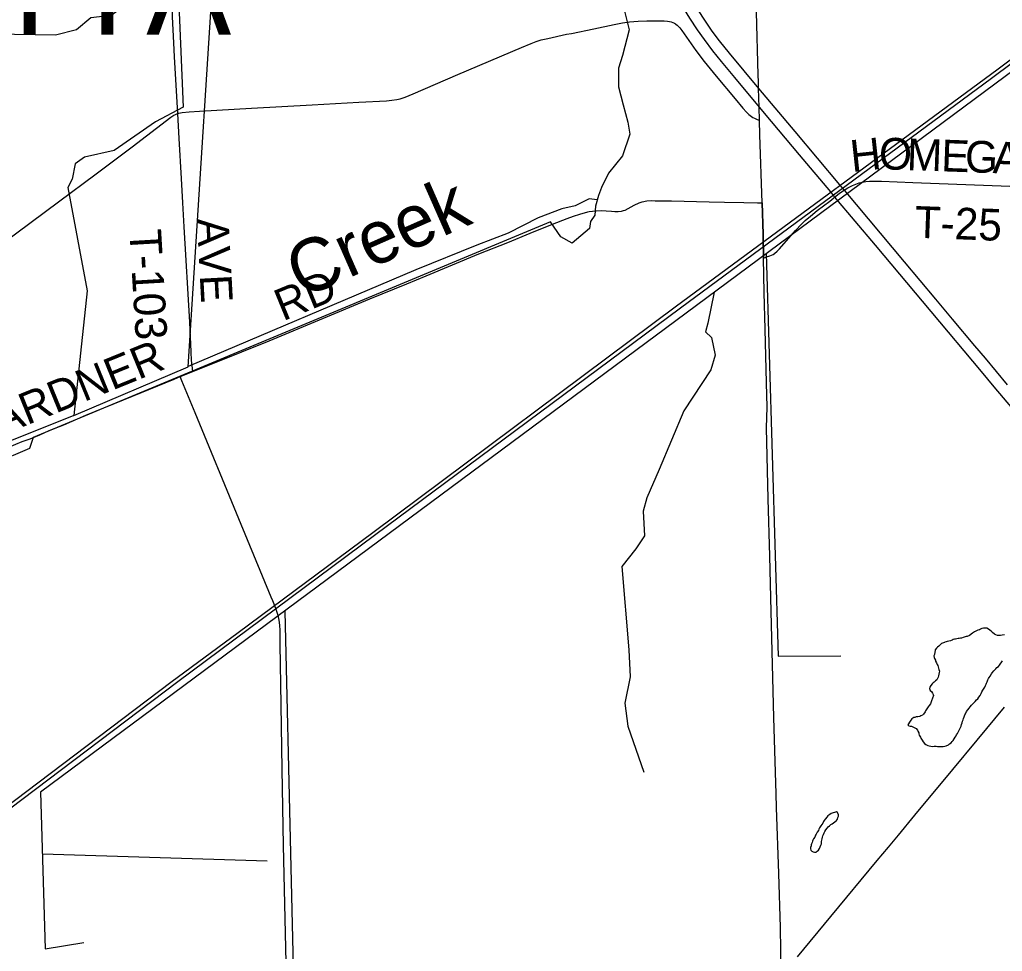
# Model space of a CAD drawing. Extents: x 0 to 34, y 0 to 22.
# Drawn here: x 7.312 to 8.192, y 14.711 to 15.545 of the extents above; entities that cross this region are included whole.
import ezdxf

# ---------------------------------------------------------------- set-up
doc = ezdxf.new("R2010")
doc.units = 0
for name, color, linetype in [('GM_X_County_Road', 7, 'Continuous'), ('GM_X_Minor_Lake', 7, 'Continuous'), ('GM_X_Minor_River', 7, 'Continuous'), ('GM_X_Minor_River_Text', 7, 'Continuous'), ('GM_X_Rail_Line', 7, 'Continuous'), ('GM_X_State_Route', 7, 'Continuous'), ('GM_X_Township_Road', 7, 'Continuous'), ('GM_X_Township_Road_Text', 7, 'Continuous'), ('GM_X_Township_Text', 7, 'Continuous')]:
    doc.layers.add(name, color=color, linetype=linetype)

msp = doc.modelspace()

# ---------------------------------------------------------------- linework, layer by layer
at = {"layer": 'GM_X_County_Road'}
for points in [[(7.97467, 15.45501), (7.97438, 15.46701), (7.97398, 15.48377), (7.97384, 15.48969), (7.97351, 15.49601), (7.97211, 15.55193), (7.9717, 15.57364), (7.97113, 15.59228), (7.97031, 15.61748)], [(7.97702, 15.38147), (7.97497, 15.4422), (7.97467, 15.45501)], [(7.9784, 15.332), (7.97828, 15.33828), (7.97802, 15.3461), (7.97797, 15.35323), (7.97702, 15.38147)], [(7.99426, 14.6921), (7.99359, 14.7328), (7.99199, 14.78095), (7.98987, 14.83996), (7.98963, 14.85236), (7.98848, 14.89116), (7.98773, 14.92065), (7.98519, 15.01541), (7.98398, 15.06512), (7.98264, 15.11638), (7.98092, 15.18006), (7.98153, 15.19847), (7.98106, 15.22022), (7.97974, 15.26838), (7.97902, 15.301), (7.9784, 15.332)]]:
    msp.add_lwpolyline(points, dxfattribs=at)
at = {"layer": 'GM_X_Minor_Lake'}
for points in [[(8.18227, 14.99786), (8.18095, 14.99882), (8.17982, 14.99978), (8.1783, 15.00055), (8.17678, 15.00075), (8.17545, 15.00057), (8.17392, 15.00021), (8.17278, 14.99983), (8.17182, 14.99927), (8.1703, 14.99871), (8.16915, 14.99834), (8.16724, 14.99721), (8.16552, 14.99628), (8.16284, 14.99421), (8.16075, 14.99327), (8.15979, 14.99309), (8.15712, 14.99216), (8.1556, 14.99179), (8.15465, 14.99161), (8.15369, 14.99142), (8.15274, 14.99124), (8.1516, 14.99106), (8.15027, 14.99088), (8.14931, 14.9907), (8.14817, 14.99051), (8.14722, 14.98995), (8.14569, 14.98939), (8.14417, 14.98902), (8.14283, 14.98865), (8.14188, 14.98828), (8.14073, 14.98796)], [(8.19404, 14.99454), (8.19214, 14.99436), (8.19061, 14.99418), (8.18966, 14.99419), (8.18871, 14.99401), (8.18776, 14.99401), (8.18624, 14.9946), (8.1853, 14.99536), (8.18341, 14.9969), (8.18227, 14.99786)], [(8.14073, 14.98796), (8.14054, 14.98791), (8.1394, 14.98754), (8.13768, 14.98679), (8.13519, 14.98453), (8.13424, 14.98377), (8.13328, 14.98264), (8.13212, 14.98113), (8.13192, 14.98082)], [(8.13192, 14.98082), (8.13133, 14.97714), (8.13075, 14.976), (8.13112, 14.97448), (8.1315, 14.97333), (8.13225, 14.972), (8.13243, 14.97104), (8.13337, 14.96952), (8.13393, 14.96818), (8.1343, 14.96723), (8.13467, 14.96608), (8.13505, 14.96494), (8.13542, 14.9636), (8.13579, 14.96208), (8.13578, 14.96094), (8.13518, 14.9579), (8.1348, 14.95676), (8.13364, 14.9543), (8.13249, 14.95336), (8.13115, 14.95242), (8.13019, 14.95166), (8.12923, 14.95072), (8.12808, 14.94921), (8.12731, 14.94788), (8.12711, 14.94655), (8.12767, 14.94483), (8.1288, 14.94387), (8.12974, 14.94235), (8.13031, 14.94139), (8.13049, 14.94044), (8.12874, 14.9357), (8.12777, 14.93304), (8.12662, 14.93134), (8.12566, 14.93021), (8.12508, 14.92926), (8.12469, 14.92831), (8.12354, 14.92661), (8.12296, 14.92566), (8.12161, 14.92377), (8.12066, 14.92283), (8.11932, 14.92208), (8.11818, 14.9217), (8.11665, 14.92134), (8.11513, 14.92116), (8.11379, 14.92079), (8.11284, 14.9206), (8.11112, 14.91948), (8.11016, 14.91815), (8.10901, 14.91645), (8.10823, 14.91512), (8.10766, 14.91418), (8.1086, 14.91322), (8.10974, 14.91302), (8.11088, 14.91282), (8.11259, 14.91186), (8.11505, 14.91089), (8.11618, 14.90936), (8.11655, 14.9084), (8.1173, 14.90688), (8.11749, 14.90592), (8.11786, 14.90497), (8.11823, 14.90402), (8.1188, 14.90306), (8.11936, 14.90211), (8.1203, 14.90039)], [(8.1203, 14.90039), (8.12143, 14.89886), (8.12256, 14.89752), (8.12369, 14.89656), (8.1254, 14.89559), (8.12673, 14.8952), (8.12825, 14.895), (8.12977, 14.8948), (8.13129, 14.89498), (8.13281, 14.89496), (8.13414, 14.89476), (8.13509, 14.89476), (8.13604, 14.89475), (8.13757, 14.89474), (8.13909, 14.89473), (8.1408, 14.89509), (8.14195, 14.89528), (8.14385, 14.89621), (8.145, 14.89715), (8.14634, 14.89809), (8.1473, 14.89904), (8.14807, 14.90017), (8.14903, 14.9015), (8.14999, 14.90301), (8.15076, 14.90415), (8.15115, 14.90509), (8.15211, 14.90642), (8.15365, 14.90945), (8.15443, 14.91116), (8.1552, 14.91286), (8.15559, 14.91438), (8.15617, 14.9159), (8.15656, 14.91723), (8.15714, 14.91855), (8.15754, 14.91988), (8.15793, 14.9214), (8.1587, 14.92291), (8.15928, 14.92405), (8.16005, 14.92595), (8.16121, 14.92746), (8.16236, 14.92897), (8.16332, 14.93011), (8.16466, 14.93162), (8.16543, 14.93256), (8.16658, 14.9337), (8.16773, 14.93502), (8.16907, 14.93634), (8.17022, 14.93747), (8.17118, 14.9388), (8.17233, 14.9405), (8.17311, 14.94201), (8.17388, 14.94353), (8.17465, 14.94505), (8.17542, 14.94599), (8.17638, 14.94789), (8.17716, 14.9494), (8.17774, 14.95054), (8.17812, 14.95149), (8.17851, 14.95262), (8.1791, 14.95433), (8.17986, 14.95547), (8.18044, 14.9566), (8.18121, 14.95774), (8.18237, 14.95963), (8.18314, 14.96058), (8.18448, 14.96247), (8.18544, 14.96341), (8.1864, 14.96436), (8.18736, 14.9653), (8.1887, 14.96643), (8.18965, 14.96737), (8.19235, 14.97135)], [(8.03354, 14.82962), (8.03265, 14.8286), (8.03207, 14.82746), (8.03149, 14.82613), (8.02957, 14.82367), (8.0286, 14.82178), (8.02802, 14.82064), (8.02744, 14.81951), (8.02648, 14.81799), (8.02552, 14.81629), (8.02494, 14.81534), (8.02417, 14.81364), (8.0232, 14.81193), (8.02262, 14.81079), (8.02224, 14.80985), (8.02185, 14.80871), (8.02146, 14.80757), (8.02107, 14.80662), (8.02087, 14.80567), (8.02048, 14.80415), (8.02048, 14.8032), (8.02066, 14.80187), (8.0216, 14.80091), (8.02274, 14.80052), (8.02407, 14.80013), (8.0254, 14.80012), (8.02635, 14.80088), (8.0275, 14.80201), (8.02847, 14.80352), (8.02982, 14.80637), (8.03021, 14.8075), (8.0304, 14.80845), (8.03041, 14.80959), (8.03061, 14.81092), (8.031, 14.81206), (8.0312, 14.81339), (8.03159, 14.81472), (8.03198, 14.81586), (8.03256, 14.81737), (8.03314, 14.81851), (8.03411, 14.82022), (8.03526, 14.82173), (8.03622, 14.82267), (8.03737, 14.8238), (8.03871, 14.82475), (8.03985, 14.8255), (8.041, 14.82625), (8.04234, 14.82738), (8.04368, 14.82832), (8.04445, 14.82965), (8.04503, 14.83116), (8.04542, 14.8323), (8.04543, 14.83363), (8.04449, 14.83554), (8.04374, 14.83612)], [(8.04374, 14.83612), (8.04183, 14.83556), (8.04069, 14.83519), (8.03878, 14.83463), (8.03763, 14.83388), (8.03591, 14.83256), (8.03495, 14.83143), (8.0338, 14.82992), (8.03354, 14.82962)]]:
    msp.add_lwpolyline(points, dxfattribs=at)
at = {"layer": 'GM_X_Minor_River'}
for points in [[(7.45313, 15.60184), (7.4586, 15.46712), (7.43396, 15.45399), (7.39687, 15.42822), (7.37039, 15.42214), (7.36197, 15.41631), (7.35921, 15.40245), (7.35554, 15.39506), (7.37273, 15.30248), (7.36068, 15.19112), (7.46314, 15.23446), (7.49158, 15.67886)], [(8.43292, 15.67147), (7.33097, 14.85375), (7.33506, 14.71355), (7.36972, 14.71937)], [(7.45456, 15.60508), (7.43835, 15.58426), (7.43403, 15.56527), (7.42294, 15.55756), (7.41651, 15.56255), (7.40563, 15.55712), (7.39434, 15.54902), (7.37607, 15.54707), (7.36325, 15.53614), (7.34438, 15.53134), (7.14259, 15.53478), (6.97088, 15.54103)], [(7.85262, 15.55769), (7.85817, 15.53634), (7.8521, 15.51337), (7.8484, 15.50199), (7.84847, 15.48525), (7.85253, 15.46905), (7.85679, 15.45361), (7.85862, 15.44294), (7.8522, 15.42359), (7.83953, 15.4079), (7.83315, 15.39501), (7.83044, 15.388), (7.8279, 15.37851), (7.8272, 15.37025), (7.82352, 15.36472), (7.8226, 15.35827), (7.80695, 15.34537), (7.79682, 15.3509), (7.78747, 15.36436), (7.32439, 15.17123), (7.32109, 15.16156), (7.28999, 15.14848), (7.12248, 15.08091)], [(7.82943, 15.38422), (7.82224, 15.38483), (7.80964, 15.37864), (7.79763, 15.37588), (7.77646, 15.36806), (7.74973, 15.35419), (7.7215, 15.34337), (7.66712, 15.32134), (7.46317, 15.23484)], [(7.98063, 15.33597), (7.99152, 14.97555), (8.04763, 14.97588)], [(7.93424, 15.30139), (7.9285, 15.27369), (7.92654, 15.26591), (7.93163, 15.26073), (7.93513, 15.24492), (7.93104, 15.23202), (7.90699, 15.19511), (7.88492, 15.14278), (7.87388, 15.11719), (7.87056, 15.10543), (7.87173, 15.08316), (7.86403, 15.07162), (7.85136, 15.05574), (7.85766, 14.98133), (7.85881, 14.95716), (7.85425, 14.93342), (7.85695, 14.91286), (7.87129, 14.87167)], [(7.36068, 15.19112), (7.09226, 15.08362), (7.08599, 15.085), (7.07661, 15.0767), (7.07199, 15.06894), (7.07581, 14.94319), (7.08287, 14.9205), (7.16365, 14.81128), (7.16831, 14.7987)], [(7.54961, 15.01598), (7.55986, 14.5825)], [(7.33275, 14.79867), (7.53403, 14.79247)]]:
    msp.add_lwpolyline(points, dxfattribs=at)
at = {"layer": 'GM_X_Rail_Line'}
for points in [[(7.05235, 14.65372), (7.23255, 14.78962), (7.44775, 14.9523), (7.50799, 14.99688), (7.62848, 15.0864), (7.90044, 15.28913), (8.18737, 15.50057), (8.39561, 15.65662), (8.55056, 15.77192)], [(7.02524, 14.63495), (7.04728, 14.64538), (7.05504, 14.65131), (7.2329, 14.78614), (7.45402, 14.95299), (7.62987, 15.08397), (7.90392, 15.28739), (8.1825, 15.49291), (8.39874, 15.65453), (8.55126, 15.76844)]]:
    msp.add_lwpolyline(points, dxfattribs=at)
at = {"layer": 'GM_X_State_Route'}
for points in [[(7.8759, 15.61984), (7.87728, 15.61598), (7.88122, 15.60585), (7.88485, 15.59727), (7.89007, 15.58601), (7.89496, 15.5763), (7.90085, 15.56536), (7.90627, 15.55594), (7.912, 15.5467), (7.91888, 15.53637), (7.92516, 15.5275), (7.93262, 15.51756), (7.94032, 15.50781), (7.95222, 15.49346), (7.97438, 15.46701), (7.98516, 15.45414), (8.01027, 15.42448), (8.0382, 15.39109), (8.04204, 15.38653), (8.07826, 15.34355), (8.12823, 15.28402), (8.17322, 15.23045), (8.18461, 15.21678), (8.20128, 15.19709)], [(7.91922, 15.55455), (7.92599, 15.54409), (7.93216, 15.53511), (7.93868, 15.52637), (7.94745, 15.51545), (7.97398, 15.48377), (8.00635, 15.44511), (8.0465, 15.39759), (8.05055, 15.39276), (8.10441, 15.32848), (8.13245, 15.29516), (8.14739, 15.27724), (8.16738, 15.25341), (8.17689, 15.24226), (8.19662, 15.21851)], [(8.00883, 14.70654), (8.03851, 14.7425), (8.08023, 14.79268), (8.09013, 14.80467), (8.09916, 14.81534), (8.11397, 14.83335), (8.14776, 14.87398), (8.16961, 14.90027), (8.19416, 14.92977)]]:
    msp.add_lwpolyline(points, dxfattribs=at)
at = {"layer": 'GM_X_Township_Road'}
msp.add_line((7.45609, 15.2258), (7.46731, 15.23031), dxfattribs=at)
for points in [[(7.45389, 15.46131), (7.45104, 15.51211), (7.45038, 15.52451), (7.44907, 15.54776), (7.44868, 15.55685), (7.44826, 15.56586), (7.44443, 15.63094), (7.4433, 15.6511), (7.43999, 15.70537), (7.43514, 15.78602), (7.4324, 15.83722), (7.43228, 15.84345), (7.43234, 15.84657), (7.43241, 15.85013)], [(7.45389, 15.46131), (7.45465, 15.46154), (7.45775, 15.46217), (7.46396, 15.46287), (7.47326, 15.46358), (7.51981, 15.46624), (7.57412, 15.46924), (7.61602, 15.47151), (7.64084, 15.47276), (7.64547, 15.47315), (7.65004, 15.47382), (7.65302, 15.47453), (7.6574, 15.47598), (7.66458, 15.47891), (7.70449, 15.49624), (7.76174, 15.52047), (7.77033, 15.52412), (7.77471, 15.52576), (7.77919, 15.52716), (7.78525, 15.52864), (7.80196, 15.53225), (7.80655, 15.53301), (7.8263, 15.5371), (7.84451, 15.54113), (7.85213, 15.54255), (7.85824, 15.54336), (7.86599, 15.54396), (7.87377, 15.54421), (7.88932, 15.54429), (7.89246, 15.54406), (7.89402, 15.54379), (7.89557, 15.54341), (7.89707, 15.54288), (7.89853, 15.54221), (7.8994, 15.54167)], [(7.8994, 15.54167), (7.89984, 15.5414), (7.90107, 15.54047), (7.90226, 15.53938), (7.90332, 15.5382), (7.90522, 15.53569), (7.91136, 15.5267), (7.91765, 15.51784), (7.92516, 15.50796), (7.93594, 15.49471), (7.95294, 15.47448), (7.95987, 15.4661), (7.96298, 15.46266), (7.96518, 15.46054), (7.96758, 15.45865), (7.96886, 15.45783), (7.97019, 15.4571), (7.97157, 15.45646), (7.97467, 15.45501)], [(7.26507, 15.32105), (7.26616, 15.32187), (7.30976, 15.35439), (7.34712, 15.38227), (7.38071, 15.40733), (7.41299, 15.43161), (7.44761, 15.45801), (7.45024, 15.45974), (7.45166, 15.46046), (7.45312, 15.46107), (7.45389, 15.46131)], [(7.46731, 15.23031), (7.46673, 15.23581), (7.46625, 15.24035), (7.46582, 15.24808), (7.4645, 15.27446), (7.45963, 15.35977), (7.45841, 15.38149), (7.45723, 15.40321), (7.45515, 15.43888), (7.45389, 15.46131)], [(7.9784, 15.332), (7.98116, 15.33297), (7.98412, 15.334), (7.98552, 15.33458), (7.98685, 15.33527), (7.98811, 15.3361), (7.99044, 15.33804), (7.99259, 15.34022), (8.00689, 15.35659), (8.01225, 15.36223), (8.01566, 15.36544), (8.02036, 15.36952), (8.02644, 15.37438), (8.03761, 15.38279), (8.04117, 15.38585), (8.04204, 15.38653), (8.04612, 15.38969), (8.04995, 15.39239), (8.05055, 15.39276), (8.05391, 15.39483), (8.05803, 15.39704), (8.06094, 15.39825), (8.06393, 15.39921), (8.06698, 15.39994), (8.07007, 15.40046), (8.07319, 15.40077), (8.07788, 15.40089), (8.08411, 15.40073), (8.11203, 15.39956), (8.19891, 15.39629)], [(7.46731, 15.23031), (7.48668, 15.2381), (7.53559, 15.2579), (7.58435, 15.27808), (7.62594, 15.29534), (7.65892, 15.30899), (7.67617, 15.31603), (7.7235, 15.33565), (7.74931, 15.34591), (7.7694, 15.35415), (7.7895, 15.36218), (7.80258, 15.36724), (7.80815, 15.36936), (7.81379, 15.37114), (7.82097, 15.37332), (7.82237, 15.37361), (7.82532, 15.37404), (7.82837, 15.37431), (7.83298, 15.37446), (7.83757, 15.37427), (7.84209, 15.37383), (7.84516, 15.37365), (7.84823, 15.37371), (7.85132, 15.37402), (7.85286, 15.37444), (7.85436, 15.37495), (7.85719, 15.37624), (7.86265, 15.37921), (7.86689, 15.38129), (7.86962, 15.3824), (7.87389, 15.3833), (7.87809, 15.38334), (7.88126, 15.38322), (7.88295, 15.38326), (7.89041, 15.38314), (7.89217, 15.38322), (7.89594, 15.38304), (7.92957, 15.38221), (7.94354, 15.38198), (7.96061, 15.38161), (7.97305, 15.38151), (7.97702, 15.38147)], [(7.97702, 15.38147), (7.97797, 15.35323), (7.97802, 15.3461), (7.97828, 15.33828), (7.9784, 15.332)], [(7.23594, 15.13642), (7.24005, 15.1381), (7.25295, 15.14346), (7.26297, 15.14746), (7.2644, 15.1479), (7.26874, 15.14934), (7.30042, 15.16191), (7.30875, 15.16539), (7.31446, 15.16763), (7.32167, 15.17014), (7.3303, 15.17362), (7.33878, 15.17744), (7.3517, 15.18273), (7.37162, 15.19139), (7.41329, 15.20834), (7.45066, 15.22362), (7.45609, 15.2258)], [(7.53883, 15.02509), (7.53754, 15.0283), (7.50846, 15.09863), (7.46942, 15.1934), (7.4576, 15.22214), (7.45609, 15.2258)], [(7.55364, 14.5818), (7.55297, 14.61051), (7.55124, 14.68813), (7.54857, 14.80613), (7.54731, 14.87445), (7.54637, 14.93191), (7.5456, 14.98627), (7.54539, 14.99868), (7.54513, 15.0033), (7.54453, 15.00788), (7.54391, 15.01089), (7.5431, 15.01386), (7.54159, 15.01823), (7.53883, 15.02509)]]:
    msp.add_lwpolyline(points, dxfattribs=at)

# ---------------------------------------------------------------- texts
at = {"layer": 'GM_X_Minor_River_Text'}
msp.add_text('Creek', height=0.047377, rotation=23.76298, dxfattribs=at).set_placement((7.56466, 15.29528))
at = {"layer": 'GM_X_Township_Road_Text'}
for s, height, rotation, p in [('H', 0.02841, 6.15716, (8.05753, 15.40891)), ('O', 0.02841, 358.12726, (8.08134, 15.41155)), ('M', 0.02841, 357.98232, (8.1063, 15.41074)), ('E', 0.02841, 357.98105, (8.13712, 15.40965)), ('G', 0.02841, 357.98459, (8.15836, 15.4089)), ('A', 0.02841, 357.98646, (8.18334, 15.40802)), ('T-25', 0.028409, 357.87875, (8.1133, 15.3502)), ('AVE', 0.028409, 273.0124, (7.47088, 15.36715)), ('T-103', 0.028409, 273.34934, (7.41049, 15.35701)), ('RD', 0.028409, 22.35465, (7.54797, 15.27523)), ('HOMEGARDNER', 0.0284091, 22.16053, (7.16256, 15.11857))]:
    msp.add_text(s, height=height, rotation=rotation, dxfattribs=at).set_placement(p)
at = {"layer": 'GM_X_Township_Text'}
msp.add_text('MARGARETTA', height=0.085227, rotation=0.00001, dxfattribs=at).set_placement((6.71018, 15.53199))

doc.saveas('drawing.dxf')
